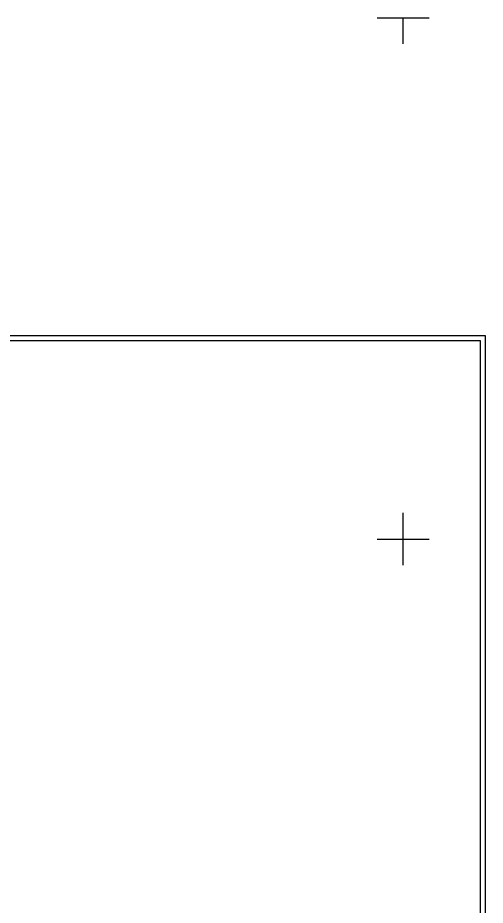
# Model space of a CAD drawing. Extents: x 6512400 to 6513200, y 6022500 to 6022750.
# Drawn here: x 6512863 to 6512907.9, y 6022664.9 to 6022750 of the extents above; entities that cross this region are included whole.
import ezdxf

# ---------------------------------------------------------------- set-up
doc = ezdxf.new("R2010")
doc.units = 0
doc.layers.add('Miejsce błędu lub ostrzeżenia po kontroli', color=7, linetype='Continuous')
doc.layers.add('Wstawianie ramki sekcyjnej z opisem', color=7, linetype='Continuous')

# ---------------------------------------------------------------- blocks, each defined once
blk = doc.blocks.new('RAMKA500K')
for p, q in [((97.5, 250), (102.5, 250)), ((100, 247.5), (100, 250)), ((100, 197.5), (100, 202.5)), ((97.5, 200), (102.5, 200))]:
    blk.add_line(p, q)

msp = doc.modelspace()

# ---------------------------------------------------------------- linework, layer by layer
at = {"layer": 'Miejsce błędu lub ostrzeżenia po kontroli'}
for points in [[(6512620.44, 6022519.14), (6512620.44, 6022719.53), (6512907.88, 6022719.53), (6512907.88, 6022519.14)], [(6512657.26, 6022519.64), (6512657.26, 6022719.03), (6512907.38, 6022719.03), (6512907.38, 6022519.64)]]:
    msp.add_lwpolyline(points, close=True, dxfattribs=at)

# ---------------------------------------------------------------- block references
at = {"layer": 'Wstawianie ramki sekcyjnej z opisem'}
msp.add_blockref('RAMKA500K', (6512800, 6022500), dxfattribs=at)

doc.saveas('drawing.dxf')
